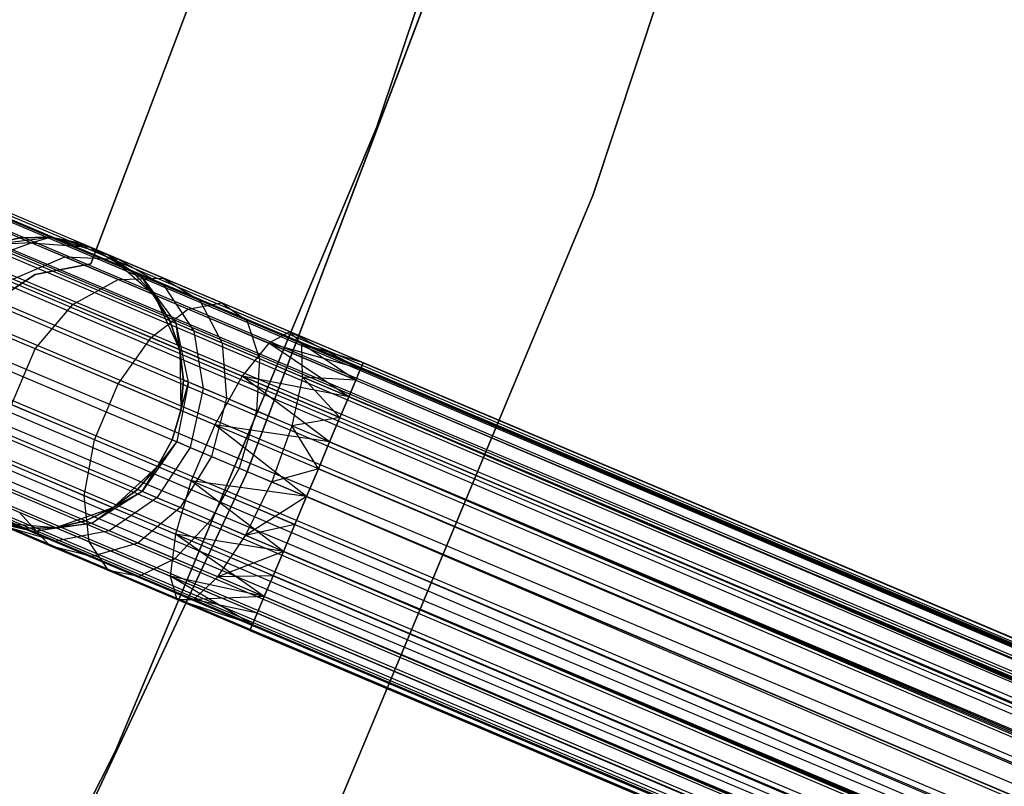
# Model space of a CAD drawing. Extents: x -189 to 189, y -189 to 189.
# Tile 418 of 591: x 55.56 to 62.3, y -26.31 to -21.06. Entities that reach past the tile are written whole.
import ezdxf

# ---------------------------------------------------------------- set-up
doc = ezdxf.new("R2010")
doc.units = 0
doc.header["$LTSCALE"] = 25.4
doc.layers.get('0').update_dxf_attribs({"linetype": 'CONTINUOUS'})

# ---------------------------------------------------------------- blocks, each defined once
blk = doc.blocks.new('CAMELEON-KENAI-C-12244_STL')
at = {"color": 0}
for p, q in [((155.5154, -64.8664, -9), (40.2128, -15.9707, -9.191)), ((155.5154, -64.8664, -9), (40.2128, -15.9707, -9.191)), ((155.5655, -64.7481, -9.3955), (40.2128, -15.9707, -9.809)), ((155.5655, -64.7481, -9.3955), (40.2128, -15.9707, -9.809)), ((155.5486, -64.7881, -9.809), (40.2128, -15.9707, -9.809)), ((155.5486, -64.7881, -9.809), (40.2128, -15.9707, -9.809)), ((155.5655, -64.7481, -9.3955), (40.2298, -15.9307, -9.3955)), ((155.5655, -64.7481, -9.3955), (40.2298, -15.9307, -9.6045)), ((155.5154, -64.8664, -9), (40.2298, -15.9307, -9.3955)), ((155.5154, -64.8664, -9), (40.2298, -15.9307, -9.3955)), ((155.5655, -64.7481, -9.3955), (40.2298, -15.9307, -9.3955)), ((155.5655, -64.7481, -9.3955), (40.2298, -15.9307, -9.6045)), ((40.1797, -16.049, -9), (155.5154, -64.8664, -9)), ((40.1797, -16.049, -9), (155.5154, -64.8664, -9)), ((155.5486, -64.7881, -9.809), (40.1797, -16.049, -10)), ((155.5486, -64.7881, -9.809), (40.1797, -16.049, -10)), ((40.1318, -16.1622, -8.8309), (155.5154, -64.8664, -9)), ((40.1318, -16.1622, -8.8309), (155.5154, -64.8664, -9)), ((40.1318, -16.1622, -8.8309), (155.407, -65.1227, -8.691)), ((40.1318, -16.1622, -8.8309), (155.407, -65.1227, -8.691)), ((155.5486, -64.7881, -9.809), (40.1318, -16.1622, -10.1691)), ((155.5486, -64.7881, -9.809), (40.1318, -16.1622, -10.1691)), ((155.4675, -64.9796, -10.1691), (40.1318, -16.1622, -10.1691)), ((155.4675, -64.9796, -10.1691), (40.1318, -16.1622, -10.1691)), ((40.0713, -16.3052, -8.691), (155.407, -65.1227, -8.691)), ((40.0713, -16.3052, -8.691), (155.407, -65.1227, -8.691)), ((40.0713, -16.3052, -8.691), (155.2589, -65.4725, -8.5219)), ((40.0713, -16.3052, -8.691), (155.2589, -65.4725, -8.5219)), ((155.4675, -64.9796, -10.1691), (40.0713, -16.3052, -10.309)), ((155.4675, -64.9796, -10.1691), (40.0713, -16.3052, -10.309)), ((155.3364, -65.2894, -10.4135), (40.0713, -16.3052, -10.309)), ((155.3364, -65.2894, -10.4135), (40.0713, -16.3052, -10.309)), ((40.0007, -16.472, -8.5864), (155.2589, -65.4725, -8.5219)), ((40.0007, -16.472, -8.5864), (155.2589, -65.4725, -8.5219)), ((155.3364, -65.2894, -10.4135), (40.0007, -16.472, -10.4135)), ((155.3364, -65.2894, -10.4135), (40.0007, -16.472, -10.4135)), ((155.2589, -65.4725, -8.5219), (39.9232, -16.6551, -8.5219)), ((155.2589, -65.4725, -8.5219), (39.9232, -16.6551, -8.5219)), ((39.9232, -16.6551, -10.4781), (155.3364, -65.2894, -10.4135)), ((39.9232, -16.6551, -10.4781), (155.3364, -65.2894, -10.4135)), ((39.8421, -16.8465, -8.5), (155.1779, -65.664, -8.5)), ((39.8421, -16.8465, -8.5), (155.1779, -65.664, -8.5)), ((39.8421, -16.8465, -10.5), (155.1779, -65.664, -10.5)), ((39.8421, -16.8465, -10.5), (155.1779, -65.664, -10.5)), ((39.8421, -16.8465, -10.5), (155.3364, -65.2894, -10.4135)), ((39.8421, -16.8465, -10.5), (155.3364, -65.2894, -10.4135)), ((39.7611, -17.038, -8.5219), (155.0968, -65.8554, -8.5219)), ((39.7611, -17.038, -8.5219), (155.0968, -65.8554, -8.5219)), ((39.7611, -17.038, -8.5219), (154.9487, -66.2053, -8.691)), ((39.7611, -17.038, -8.5219), (154.9487, -66.2053, -8.691)), ((39.7611, -17.038, -10.4781), (155.1779, -65.664, -10.5)), ((39.7611, -17.038, -10.4781), (155.1779, -65.664, -10.5)), ((155.0193, -66.0385, -10.4135), (39.6836, -17.2211, -10.4135)), ((39.6836, -17.2211, -10.4135), (155.1779, -65.664, -10.5)), ((155.0193, -66.0385, -10.4135), (39.6836, -17.2211, -10.4135)), ((39.6836, -17.2211, -8.5864), (154.9487, -66.2053, -8.691)), ((39.6836, -17.2211, -8.5864), (154.9487, -66.2053, -8.691)), ((39.6836, -17.2211, -10.4135), (155.1779, -65.664, -10.5)), ((155.0193, -66.0385, -10.4135), (39.613, -17.3878, -10.309)), ((155.0193, -66.0385, -10.4135), (39.613, -17.3878, -10.309)), ((154.9487, -66.2053, -8.691), (39.613, -17.3878, -8.691)), ((39.613, -17.3878, -8.691), (154.8403, -66.4615, -9)), ((39.613, -17.3878, -8.691), (154.8403, -66.4615, -9)), ((154.9487, -66.2053, -8.691), (39.613, -17.3878, -8.691)), ((59.4724, -17.4038, -167), (58.006, -21.7983, -167)), ((58.006, -21.7983, -168), (59.4724, -17.4038, -168)), ((59.4724, -17.4038, -167), (58.006, -21.7983, -167)), ((58.006, -21.7983, -168), (59.4724, -17.4038, -168)), ((155.0193, -66.0385, -10.4135), (39.5525, -17.5309, -10.1691)), ((155.0193, -66.0385, -10.4135), (39.5525, -17.5309, -10.1691)), ((154.8882, -66.3483, -10.1691), (39.5525, -17.5309, -10.1691)), ((154.8882, -66.3483, -10.1691), (39.5525, -17.5309, -10.1691)), ((39.5525, -17.5309, -8.8309), (154.8403, -66.4615, -9)), ((39.5525, -17.5309, -8.8309), (154.8403, -66.4615, -9)), ((154.8882, -66.3483, -10.1691), (39.5046, -17.6441, -10)), ((154.8882, -66.3483, -10.1691), (39.5046, -17.6441, -10)), ((154.8403, -66.4615, -9), (39.5046, -17.6441, -9)), ((154.8403, -66.4615, -9), (39.5046, -17.6441, -9)), ((154.8882, -66.3483, -10.1691), (39.4714, -17.7224, -9.809)), ((154.8882, -66.3483, -10.1691), (39.4714, -17.7224, -9.809)), ((154.8072, -66.5398, -9.809), (39.4714, -17.7224, -9.809)), ((154.8072, -66.5398, -9.809), (39.4714, -17.7224, -9.809)), ((154.7902, -66.5798, -9.3955), (39.4714, -17.7224, -9.191)), ((154.7902, -66.5798, -9.3955), (39.4714, -17.7224, -9.191)), ((154.8403, -66.4615, -9), (39.4714, -17.7224, -9.191)), ((154.8403, -66.4615, -9), (39.4714, -17.7224, -9.191)), ((154.8072, -66.5398, -9.809), (39.4545, -17.7624, -9.6045)), ((154.8072, -66.5398, -9.809), (39.4545, -17.7624, -9.3955)), ((154.8072, -66.5398, -9.809), (39.4545, -17.7624, -9.6045)), ((154.8072, -66.5398, -9.809), (39.4545, -17.7624, -9.3955)), ((154.7902, -66.5798, -9.3955), (39.4545, -17.7624, -9.3955)), ((154.7902, -66.5798, -9.3955), (39.4545, -17.7624, -9.3955)), ((59.4848, -22.2692, -160.5), (60.9822, -17.7628, -160.5)), ((60.9822, -17.7628, -170), (59.4848, -22.2692, -170)), ((59.4848, -22.2692, -160.5), (60.9822, -17.7628, -160.5)), ((60.9822, -17.7628, -170), (59.4848, -22.2692, -170)), ((58.7724, -19.7954, -160.5), (57.1075, -24.1825, -160.5)), ((57.1075, -24.1825, -170), (58.7724, -19.7954, -170)), ((57.1075, -24.1825, -170), (58.7724, -19.7954, -170)), ((58.7724, -19.7954, -160.5), (57.1075, -24.1825, -160.5)), ((57.0396, -20.1162, -165), (56.0466, -22.7367, -165)), ((56.0466, -22.7367, -167), (57.0396, -20.1162, -167)), ((56.0466, -22.7367, -167), (57.0396, -20.1162, -167)), ((57.0396, -20.1162, -165), (56.0466, -22.7367, -165)), ((58.006, -21.7983, -167), (56.2153, -26.071, -167)), ((56.2153, -26.071, -168), (58.006, -21.7983, -168)), ((58.006, -21.7983, -167), (56.2153, -26.071, -167)), ((56.2153, -26.071, -168), (58.006, -21.7983, -168)), ((58.006, -21.7983, -167), (58.006, -21.7983, -168)), ((58.006, -21.7983, -167), (58.006, -21.7983, -168)), ((57.6548, -26.6511, -160.5), (59.4848, -22.2692, -160.5)), ((59.4848, -22.2692, -170), (57.6548, -26.6511, -170)), ((57.6548, -26.6511, -160.5), (59.4848, -22.2692, -160.5)), ((59.4848, -22.2692, -170), (57.6548, -26.6511, -170)), ((59.4848, -22.2692, -160.5), (59.4848, -22.2692, -170)), ((59.4848, -22.2692, -160.5), (59.4848, -22.2692, -170)), ((55.2539, -22.7315, -160.773), (55.6373, -22.5916, -160.853)), ((55.2539, -22.7315, -160.773), (55.6373, -22.5916, -160.853)), ((55.3552, -22.6057, -167), (55.7678, -22.5546, -167)), ((55.3552, -22.6057, -167), (55.7678, -22.5546, -167)), ((55.5588, -22.5584, -161.5), (55.3552, -22.6057, -161.5)), ((55.3552, -22.6057, -167), (55.5588, -22.5584, -161.5)), ((55.5588, -22.5584, -161.5), (55.3552, -22.6057, -161.5)), ((55.3552, -22.6057, -167), (55.5588, -22.5584, -161.5)), ((55.6373, -22.5916, -160.853), (55.3552, -22.6057, -161.5)), ((55.6373, -22.5916, -160.853), (55.3552, -22.6057, -161.5)), ((55.7678, -22.5546, -161.5), (55.5588, -22.5584, -161.5)), ((55.5588, -22.5584, -161.5), (55.7678, -22.5546, -167)), ((55.5588, -22.5584, -161.5), (55.7678, -22.5546, -167)), ((55.7678, -22.5546, -161.5), (55.5588, -22.5584, -161.5)), ((55.6373, -22.5916, -160.853), (55.5588, -22.5584, -161.5)), ((55.6373, -22.5916, -160.853), (55.5588, -22.5584, -161.5)), ((55.6373, -22.5916, -160.853), (55.7678, -22.5546, -161.5)), ((55.6373, -22.5916, -160.853), (55.7678, -22.5546, -161.5)), ((55.6373, -22.5916, -160.853), (56.0391, -22.6222, -160.9553)), ((55.8673, -22.689, -160.25), (55.6373, -22.5916, -160.853)), ((55.8673, -22.689, -160.25), (55.6373, -22.5916, -160.853)), ((55.6373, -22.5916, -160.853), (56.0391, -22.6222, -160.9553)), ((55.7678, -22.5546, -167), (56.1656, -22.6757, -167)), ((56.0391, -22.6222, -160.9553), (55.7678, -22.5546, -161.5)), ((56.0391, -22.6222, -160.9553), (55.7678, -22.5546, -161.5)), ((55.9731, -22.5943, -161.5), (55.7678, -22.5546, -161.5)), ((55.7678, -22.5546, -167), (55.9731, -22.5943, -161.5)), ((55.7678, -22.5546, -167), (56.1656, -22.6757, -167)), ((55.7678, -22.5546, -161.5), (55.7678, -22.5546, -167)), ((55.7678, -22.5546, -161.5), (55.7678, -22.5546, -167)), ((55.9731, -22.5943, -161.5), (55.7678, -22.5546, -161.5)), ((55.7678, -22.5546, -167), (55.9731, -22.5943, -161.5)), ((56.0391, -22.6222, -160.9553), (55.9731, -22.5943, -161.5)), ((55.9731, -22.5943, -161.5), (56.1656, -22.6757, -167)), ((56.0391, -22.6222, -160.9553), (55.9731, -22.5943, -161.5)), ((55.9731, -22.5943, -161.5), (56.1656, -22.6757, -167)), ((56.337, -22.7955, -161.5), (56.0391, -22.6222, -160.9553)), ((56.0391, -22.6222, -160.9553), (56.3901, -22.8179, -161.0623)), ((56.337, -22.7955, -161.5), (56.0391, -22.6222, -160.9553)), ((56.1656, -22.6757, -161.5), (56.0391, -22.6222, -160.9553)), ((56.1656, -22.6757, -161.5), (56.0391, -22.6222, -160.9553)), ((56.2328, -22.7042, -160.4477), (56.0391, -22.6222, -160.9553)), ((56.2328, -22.7042, -160.4477), (56.0391, -22.6222, -160.9553)), ((56.0391, -22.6222, -160.9553), (56.3901, -22.8179, -161.0623)), ((55.5124, -22.8409, -160.0955), (55.8673, -22.689, -160.25)), ((55.5124, -22.8409, -160.0955), (55.8673, -22.689, -160.25)), ((55.8673, -22.689, -160.25), (56.2328, -22.7042, -160.4477)), ((56.2331, -22.8439, -159.7322), (55.8673, -22.689, -160.25)), ((56.2331, -22.8439, -159.7322), (55.8673, -22.689, -160.25)), ((55.8673, -22.689, -160.25), (56.2328, -22.7042, -160.4477)), ((56.1656, -22.6757, -167), (56.4797, -22.9482, -167)), ((56.337, -22.7955, -161.5), (56.1656, -22.6757, -161.5)), ((56.1656, -22.6757, -161.5), (56.1656, -22.6757, -167)), ((56.1656, -22.6757, -167), (56.337, -22.7955, -161.5)), ((56.1656, -22.6757, -167), (56.4797, -22.9482, -167)), ((56.1656, -22.6757, -161.5), (56.1656, -22.6757, -167)), ((56.337, -22.7955, -161.5), (56.1656, -22.6757, -161.5)), ((56.1656, -22.6757, -167), (56.337, -22.7955, -161.5)), ((56.2328, -22.7042, -160.4477), (56.5456, -22.8838, -160.6545)), ((56.5408, -22.8345, -160.0119), (56.2328, -22.7042, -160.4477)), ((56.5408, -22.8345, -160.0119), (56.2328, -22.7042, -160.4477)), ((56.2328, -22.7042, -160.4477), (56.5456, -22.8838, -160.6545)), ((56.0466, -22.7367, -165), (55.664, -22.8102, -165)), ((55.664, -22.8102, -167), (56.0466, -22.7367, -167)), ((55.664, -22.8102, -167), (56.0466, -22.7367, -167)), ((56.0466, -22.7367, -165), (55.664, -22.8102, -165)), ((56.0466, -22.7367, -165), (56.0466, -22.7367, -167)), ((56.0466, -22.7367, -165), (56.0466, -22.7367, -167)), ((56.4797, -22.9482, -161.5), (56.337, -22.7955, -161.5)), ((56.337, -22.7955, -161.5), (56.3901, -22.8179, -161.0623)), ((56.337, -22.7955, -161.5), (56.3901, -22.8179, -161.0623)), ((56.337, -22.7955, -161.5), (56.4797, -22.9482, -167)), ((56.337, -22.7955, -161.5), (56.4797, -22.9482, -167)), ((56.4797, -22.9482, -161.5), (56.337, -22.7955, -161.5)), ((55.664, -22.8102, -165), (55.3386, -23.0244, -165)), ((55.3386, -23.0244, -167), (55.664, -22.8102, -167)), ((55.3386, -23.0244, -167), (55.664, -22.8102, -167)), ((55.664, -22.8102, -165), (55.3386, -23.0244, -165)), ((55.9235, -23.0149, -159.5137), (55.5124, -22.8409, -160.0955)), ((55.9235, -23.0149, -159.5137), (55.5124, -22.8409, -160.0955)), ((55.664, -22.8102, -165), (55.664, -22.8102, -167)), ((55.664, -22.8102, -165), (55.664, -22.8102, -167)), ((55.9235, -23.0149, -159.5137), (56.2331, -22.8439, -159.7322)), ((55.9235, -23.0149, -159.5137), (56.2331, -22.8439, -159.7322)), ((56.2331, -22.8439, -159.7322), (56.5408, -22.8345, -160.0119)), ((56.2331, -22.8439, -159.7322), (56.5408, -22.8345, -160.0119)), ((56.71, -23.0457, -159.3349), (56.2331, -22.8439, -159.7322)), ((56.71, -23.0457, -159.3349), (56.2331, -22.8439, -159.7322)), ((56.3901, -22.8179, -161.0623), (56.6294, -23.145, -161.1555)), ((56.5876, -23.1273, -161.5), (56.3901, -22.8179, -161.0623)), ((56.4797, -22.9482, -161.5), (56.3901, -22.8179, -161.0623)), ((56.5876, -23.1273, -161.5), (56.3901, -22.8179, -161.0623)), ((56.4797, -22.9482, -161.5), (56.3901, -22.8179, -161.0623)), ((56.5456, -22.8838, -160.6545), (56.3901, -22.8179, -161.0623)), ((56.5456, -22.8838, -160.6545), (56.3901, -22.8179, -161.0623)), ((56.3901, -22.8179, -161.0623), (56.6294, -23.145, -161.1555)), ((56.5408, -22.8345, -160.0119), (56.7931, -22.9885, -160.3043)), ((56.9421, -23.0044, -159.6774), (56.5408, -22.8345, -160.0119)), ((56.9421, -23.0044, -159.6774), (56.5408, -22.8345, -160.0119)), ((56.5408, -22.8345, -160.0119), (56.7931, -22.9885, -160.3043)), ((56.5456, -22.8838, -160.6545), (56.7518, -23.1968, -160.8346)), ((56.7931, -22.9885, -160.3043), (56.5456, -22.8838, -160.6545)), ((56.7931, -22.9885, -160.3043), (56.5456, -22.8838, -160.6545)), ((56.5456, -22.8838, -160.6545), (56.7518, -23.1968, -160.8346)), ((56.4797, -22.9482, -167), (56.6559, -23.3249, -167)), ((56.5876, -23.1273, -161.5), (56.4797, -22.9482, -161.5)), ((56.4797, -22.9482, -167), (56.5876, -23.1273, -161.5)), ((56.4797, -22.9482, -167), (56.6559, -23.3249, -167)), ((56.4797, -22.9482, -161.5), (56.4797, -22.9482, -167)), ((56.4797, -22.9482, -161.5), (56.4797, -22.9482, -167)), ((56.5876, -23.1273, -161.5), (56.4797, -22.9482, -161.5)), ((56.4797, -22.9482, -167), (56.5876, -23.1273, -161.5)), ((56.7931, -22.9885, -160.3043), (56.9466, -23.2793, -160.5589)), ((57.1156, -23.125, -160.0356), (56.7931, -22.9885, -160.3043)), ((57.1156, -23.125, -160.0356), (56.7931, -22.9885, -160.3043)), ((56.7931, -22.9885, -160.3043), (56.9466, -23.2793, -160.5589)), ((55.6653, -23.3181, -159.3941), (55.9235, -23.0149, -159.5137)), ((55.6653, -23.3181, -159.3941), (55.9235, -23.0149, -159.5137)), ((56.4592, -23.2417, -159.0673), (55.9235, -23.0149, -159.5137)), ((56.4592, -23.2417, -159.0673), (55.9235, -23.0149, -159.5137)), ((56.4592, -23.2417, -159.0673), (56.71, -23.0457, -159.3349)), ((56.4592, -23.2417, -159.0673), (56.71, -23.0457, -159.3349)), ((56.71, -23.0457, -159.3349), (56.9421, -23.0044, -159.6774)), ((56.71, -23.0457, -159.3349), (56.9421, -23.0044, -159.6774)), ((57.2652, -23.2807, -159.0852), (56.71, -23.0457, -159.3349)), ((57.2652, -23.2807, -159.0852), (56.71, -23.0457, -159.3349)), ((56.9421, -23.0044, -159.6774), (57.1156, -23.125, -160.0356)), ((57.4096, -23.2023, -159.4672), (56.9421, -23.0044, -159.6774)), ((57.4096, -23.2023, -159.4672), (56.9421, -23.0044, -159.6774)), ((56.9421, -23.0044, -159.6774), (57.1156, -23.125, -160.0356)), ((55.6653, -23.3181, -159.3941), (55.2294, -23.1336, -160.0109)), ((55.6653, -23.3181, -159.3941), (55.2294, -23.1336, -160.0109)), ((56.6294, -23.145, -161.1555), (56.5876, -23.1273, -161.5)), ((56.6559, -23.3249, -161.5), (56.5876, -23.1273, -161.5)), ((56.6294, -23.145, -161.1555), (56.5876, -23.1273, -161.5)), ((56.5876, -23.1273, -161.5), (56.6559, -23.3249, -167)), ((56.5876, -23.1273, -161.5), (56.6559, -23.3249, -167)), ((56.6559, -23.3249, -161.5), (56.5876, -23.1273, -161.5)), ((57.1156, -23.125, -160.0356), (57.2004, -23.3867, -160.3474)), ((57.4912, -23.284, -159.8666), (57.1156, -23.125, -160.0356)), ((57.4912, -23.284, -159.8666), (57.1156, -23.125, -160.0356)), ((57.1156, -23.125, -160.0356), (57.2004, -23.3867, -160.3474)), ((56.7518, -23.1968, -160.8346), (56.6294, -23.145, -161.1555)), ((56.7518, -23.1968, -160.8346), (56.6294, -23.145, -161.1555)), ((56.7156, -23.5468, -161.2188), (56.6294, -23.145, -161.1555)), ((56.6815, -23.5324, -161.5), (56.6294, -23.145, -161.1555)), ((56.7156, -23.5468, -161.2188), (56.6294, -23.145, -161.1555)), ((56.6815, -23.5324, -161.5), (56.6294, -23.145, -161.1555)), ((56.6559, -23.3249, -161.5), (56.6294, -23.145, -161.1555)), ((56.6559, -23.3249, -161.5), (56.6294, -23.145, -161.1555)), ((56.7518, -23.1968, -160.8346), (56.8156, -23.5891, -160.9568)), ((56.9466, -23.2793, -160.5589), (56.7518, -23.1968, -160.8346)), ((56.9466, -23.2793, -160.5589), (56.7518, -23.1968, -160.8346)), ((56.7518, -23.1968, -160.8346), (56.8156, -23.5891, -160.9568)), ((57.4096, -23.2023, -159.4672), (57.2652, -23.2807, -159.0852)), ((57.4096, -23.2023, -159.4672), (57.2652, -23.2807, -159.0852)), ((57.9112, -23.4146, -159.6045), (57.4096, -23.2023, -159.4672)), ((57.9112, -23.4146, -159.3955), (57.4096, -23.2023, -159.4672)), ((57.8942, -23.4546, -159.191), (57.4096, -23.2023, -159.4672)), ((57.9112, -23.4146, -159.3955), (57.4096, -23.2023, -159.4672)), ((57.8942, -23.4546, -159.191), (57.4096, -23.2023, -159.4672)), ((57.9112, -23.4146, -159.6045), (57.4096, -23.2023, -159.4672)), ((57.4912, -23.284, -159.8666), (57.4096, -23.2023, -159.4672)), ((57.4912, -23.284, -159.8666), (57.4096, -23.2023, -159.4672)), ((56.2333, -23.5585, -158.9209), (56.4592, -23.2417, -159.0673)), ((56.2333, -23.5585, -158.9209), (56.4592, -23.2417, -159.0673)), ((57.0831, -23.5058, -158.7867), (56.4592, -23.2417, -159.0673)), ((57.0831, -23.5058, -158.7867), (56.4592, -23.2417, -159.0673)), ((55.5032, -23.7011, -159.3941), (55.6653, -23.3181, -159.3941)), ((55.5032, -23.7011, -159.3941), (55.6653, -23.3181, -159.3941)), ((56.2333, -23.5585, -158.9209), (55.6653, -23.3181, -159.3941)), ((56.2333, -23.5585, -158.9209), (55.6653, -23.3181, -159.3941)), ((56.6559, -23.3249, -167), (56.6635, -23.7407, -167)), ((56.6815, -23.5324, -161.5), (56.6559, -23.3249, -161.5)), ((56.6559, -23.3249, -167), (56.6815, -23.5324, -161.5)), ((56.6559, -23.3249, -167), (56.6635, -23.7407, -167)), ((56.6559, -23.3249, -161.5), (56.6559, -23.3249, -167)), ((56.6559, -23.3249, -161.5), (56.6559, -23.3249, -167)), ((56.6815, -23.5324, -161.5), (56.6559, -23.3249, -161.5)), ((56.6559, -23.3249, -167), (56.6815, -23.5324, -161.5)), ((56.9466, -23.2793, -160.5589), (56.9746, -23.6564, -160.7318)), ((57.2004, -23.3867, -160.3474), (56.9466, -23.2793, -160.5589)), ((57.2004, -23.3867, -160.3474), (56.9466, -23.2793, -160.5589)), ((56.9466, -23.2793, -160.5589), (56.9746, -23.6564, -160.7318)), ((57.2652, -23.2807, -159.0852), (57.0831, -23.5058, -158.7867)), ((57.2652, -23.2807, -159.0852), (57.0831, -23.5058, -158.7867)), ((57.8132, -23.6461, -158.8309), (57.2652, -23.2807, -159.0852)), ((57.8611, -23.5329, -159), (57.2652, -23.2807, -159.0852)), ((57.8132, -23.6461, -158.8309), (57.2652, -23.2807, -159.0852)), ((57.8611, -23.5329, -159), (57.2652, -23.2807, -159.0852)), ((57.8942, -23.4546, -159.191), (57.2652, -23.2807, -159.0852)), ((57.8942, -23.4546, -159.191), (57.2652, -23.2807, -159.0852)), ((57.9112, -23.4146, -159.6045), (57.4912, -23.284, -159.8666)), ((57.8942, -23.4546, -159.809), (57.4912, -23.284, -159.8666)), ((57.9112, -23.4146, -159.6045), (57.4912, -23.284, -159.8666)), ((57.8942, -23.4546, -159.809), (57.4912, -23.284, -159.8666)), ((57.8611, -23.5329, -160), (57.4912, -23.284, -159.8666)), ((57.8611, -23.5329, -160), (57.4912, -23.284, -159.8666)), ((57.496, -23.5118, -160.2145), (57.4912, -23.284, -159.8666)), ((57.496, -23.5118, -160.2145), (57.4912, -23.284, -159.8666)), ((57.2004, -23.3867, -160.3474), (57.1818, -23.7441, -160.5591)), ((57.2004, -23.3867, -160.3474), (57.1818, -23.7441, -160.5591)), ((57.496, -23.5118, -160.2145), (57.2004, -23.3867, -160.3474)), ((57.496, -23.5118, -160.2145), (57.2004, -23.3867, -160.3474)), ((57.8611, -23.5329, -160), (57.8942, -23.4546, -159.809)), ((57.8942, -23.4546, -159.191), (57.8611, -23.5329, -159)), ((57.8942, -23.4546, -159.191), (57.8611, -23.5329, -159)), ((57.8611, -23.5329, -160), (57.8942, -23.4546, -159.809)), ((57.8942, -23.4546, -159.809), (57.9112, -23.4146, -159.6045)), ((57.9112, -23.4146, -159.3955), (57.8942, -23.4546, -159.191)), ((57.9112, -23.4146, -159.3955), (57.8942, -23.4546, -159.191)), ((57.8942, -23.4546, -159.809), (57.9112, -23.4146, -159.6045)), ((57.8942, -23.4546, -159.809), (148.4319, -61.8682, -160)), ((57.8942, -23.4546, -159.809), (148.4319, -61.8682, -160)), ((57.8942, -23.4546, -159.809), (148.482, -61.7499, -159.6045)), ((57.8942, -23.4546, -159.809), (148.482, -61.7499, -159.6045)), ((57.8942, -23.4546, -159.191), (148.465, -61.7899, -159.191)), ((57.8942, -23.4546, -159.191), (148.465, -61.7899, -159.191)), ((57.8942, -23.4546, -159.191), (148.384, -61.9814, -158.8309)), ((57.8942, -23.4546, -159.191), (148.384, -61.9814, -158.8309)), ((57.9112, -23.4146, -159.6045), (148.482, -61.7499, -159.6045)), ((57.9112, -23.4146, -159.6045), (148.482, -61.7499, -159.6045)), ((57.9112, -23.4146, -159.6045), (148.465, -61.7899, -159.191)), ((57.9112, -23.4146, -159.6045), (148.465, -61.7899, -159.191)), ((57.9112, -23.4146, -159.3955), (148.465, -61.7899, -159.191)), ((57.9112, -23.4146, -159.3955), (148.465, -61.7899, -159.191)), ((56.6635, -23.7407, -161.5), (56.6815, -23.5324, -161.5)), ((56.6815, -23.5324, -161.5), (56.6635, -23.7407, -167)), ((56.6815, -23.5324, -161.5), (56.6635, -23.7407, -167)), ((56.6635, -23.7407, -161.5), (56.6815, -23.5324, -161.5)), ((56.6815, -23.5324, -161.5), (56.7156, -23.5468, -161.2188)), ((56.6815, -23.5324, -161.5), (56.7156, -23.5468, -161.2188)), ((57.0831, -23.5058, -158.7867), (56.8947, -23.8385, -158.6233)), ((57.0831, -23.5058, -158.7867), (56.8947, -23.8385, -158.6233)), ((57.6821, -23.9559, -158.5865), (57.0831, -23.5058, -158.7867)), ((57.7526, -23.7891, -158.691), (57.0831, -23.5058, -158.7867)), ((57.6821, -23.9559, -158.5865), (57.0831, -23.5058, -158.7867)), ((57.7526, -23.7891, -158.691), (57.0831, -23.5058, -158.7867)), ((57.8132, -23.6461, -158.8309), (57.0831, -23.5058, -158.7867)), ((57.8132, -23.6461, -158.8309), (57.0831, -23.5058, -158.7867)), ((57.496, -23.5118, -160.2145), (57.4231, -23.8463, -160.4506)), ((57.496, -23.5118, -160.2145), (57.4231, -23.8463, -160.4506)), ((57.8611, -23.5329, -160), (57.496, -23.5118, -160.2145)), ((57.8132, -23.6461, -160.1691), (57.496, -23.5118, -160.2145)), ((57.8611, -23.5329, -160), (57.496, -23.5118, -160.2145)), ((57.8132, -23.6461, -160.1691), (57.496, -23.5118, -160.2145)), ((57.7526, -23.7891, -160.309), (57.496, -23.5118, -160.2145)), ((57.7526, -23.7891, -160.309), (57.496, -23.5118, -160.2145)), ((57.8132, -23.6461, -160.1691), (57.8611, -23.5329, -160)), ((57.8611, -23.5329, -159), (57.8132, -23.6461, -158.8309)), ((57.8611, -23.5329, -159), (57.8132, -23.6461, -158.8309)), ((57.8132, -23.6461, -160.1691), (57.8611, -23.5329, -160)), ((57.8611, -23.5329, -160), (148.4319, -61.8682, -160)), ((57.8611, -23.5329, -160), (148.4319, -61.8682, -160)), ((57.8611, -23.5329, -159), (148.384, -61.9814, -158.8309)), ((57.8611, -23.5329, -159), (148.384, -61.9814, -158.8309)), ((56.0712, -23.9415, -158.9209), (56.2333, -23.5585, -158.9209)), ((56.0712, -23.9415, -158.9209), (56.2333, -23.5585, -158.9209)), ((56.8947, -23.8385, -158.6233), (56.2333, -23.5585, -158.9209)), ((56.8947, -23.8385, -158.6233), (56.2333, -23.5585, -158.9209)), ((56.7156, -23.5468, -161.2188), (56.6026, -23.9406, -161.5)), ((56.7156, -23.5468, -161.2188), (56.6026, -23.9406, -161.5)), ((56.7156, -23.5468, -161.2188), (56.634, -23.9539, -161.2412)), ((56.7156, -23.5468, -161.2188), (56.634, -23.9539, -161.2412)), ((56.6635, -23.7407, -161.5), (56.7156, -23.5468, -161.2188)), ((56.6635, -23.7407, -161.5), (56.7156, -23.5468, -161.2188)), ((56.8156, -23.5891, -160.9568), (56.7156, -23.5468, -161.2188)), ((56.8156, -23.5891, -160.9568), (56.7156, -23.5468, -161.2188)), ((56.8156, -23.5891, -160.9568), (56.726, -23.9929, -161)), ((56.8156, -23.5891, -160.9568), (56.726, -23.9929, -161)), ((56.9746, -23.6564, -160.7318), (56.8156, -23.5891, -160.9568)), ((56.9746, -23.6564, -160.7318), (56.8156, -23.5891, -160.9568)), ((56.9746, -23.6564, -160.7318), (56.8723, -24.0548, -160.7929)), ((56.9746, -23.6564, -160.7318), (56.8723, -24.0548, -160.7929)), ((57.1818, -23.7441, -160.5591), (56.9746, -23.6564, -160.7318)), ((57.1818, -23.7441, -160.5591), (56.9746, -23.6564, -160.7318)), ((57.7526, -23.7891, -160.309), (57.8132, -23.6461, -160.1691)), ((57.8132, -23.6461, -158.8309), (57.7526, -23.7891, -158.691)), ((57.8132, -23.6461, -158.8309), (57.7526, -23.7891, -158.691)), ((57.7526, -23.7891, -160.309), (57.8132, -23.6461, -160.1691)), ((57.8132, -23.6461, -160.1691), (148.3234, -62.1245, -160.309)), ((57.8132, -23.6461, -160.1691), (148.3234, -62.1245, -160.309)), ((57.8132, -23.6461, -160.1691), (148.4319, -61.8682, -160)), ((57.8132, -23.6461, -160.1691), (148.4319, -61.8682, -160)), ((57.8132, -23.6461, -158.8309), (148.384, -61.9814, -158.8309)), ((57.8132, -23.6461, -158.8309), (148.384, -61.9814, -158.8309)), ((57.8132, -23.6461, -158.8309), (148.2529, -62.2912, -158.5865)), ((57.8132, -23.6461, -158.8309), (148.2529, -62.2912, -158.5865)), ((56.0712, -23.9415, -158.9209), (55.5032, -23.7011, -159.3941)), ((56.0712, -23.9415, -158.9209), (55.5032, -23.7011, -159.3941)), ((56.6635, -23.7407, -167), (56.6026, -23.9406, -167)), ((56.6026, -23.9406, -161.5), (56.6635, -23.7407, -161.5)), ((56.6026, -23.9406, -161.5), (56.6635, -23.7407, -161.5)), ((56.6635, -23.7407, -167), (56.6026, -23.9406, -167)), ((56.6635, -23.7407, -161.5), (56.6635, -23.7407, -167)), ((56.6635, -23.7407, -161.5), (56.6635, -23.7407, -167)), ((57.1818, -23.7441, -160.5591), (57.0631, -24.1355, -160.634)), ((57.1818, -23.7441, -160.5591), (57.0631, -24.1355, -160.634)), ((57.4231, -23.8463, -160.4506), (57.1818, -23.7441, -160.5591)), ((57.4231, -23.8463, -160.4506), (57.1818, -23.7441, -160.5591)), ((57.7526, -23.7891, -160.309), (57.4231, -23.8463, -160.4506)), ((57.7526, -23.7891, -160.309), (57.4231, -23.8463, -160.4506)), ((57.6821, -23.9559, -160.4135), (57.7526, -23.7891, -160.309)), ((57.7526, -23.7891, -158.691), (57.6821, -23.9559, -158.5865)), ((57.7526, -23.7891, -158.691), (57.6821, -23.9559, -158.5865)), ((57.6821, -23.9559, -160.4135), (57.7526, -23.7891, -160.309)), ((57.7526, -23.7891, -160.309), (148.3234, -62.1245, -160.309)), ((57.7526, -23.7891, -160.309), (148.3234, -62.1245, -160.309)), ((57.7526, -23.7891, -158.691), (148.2529, -62.2912, -158.5865)), ((57.7526, -23.7891, -158.691), (148.2529, -62.2912, -158.5865)), ((56.8947, -23.8385, -158.6233), (56.7327, -24.2215, -158.6233)), ((56.8947, -23.8385, -158.6233), (56.7327, -24.2215, -158.6233)), ((57.5235, -24.3304, -158.5), (56.8947, -23.8385, -158.6233)), ((57.6046, -24.139, -158.5219), (56.8947, -23.8385, -158.6233)), ((57.5235, -24.3304, -158.5), (56.8947, -23.8385, -158.6233)), ((57.6046, -24.139, -158.5219), (56.8947, -23.8385, -158.6233)), ((57.6821, -23.9559, -158.5865), (56.8947, -23.8385, -158.6233)), ((57.6821, -23.9559, -158.5865), (56.8947, -23.8385, -158.6233)), ((57.4231, -23.8463, -160.4506), (57.2852, -24.2295, -160.5341)), ((57.4231, -23.8463, -160.4506), (57.2852, -24.2295, -160.5341)), ((57.6821, -23.9559, -160.4135), (57.4231, -23.8463, -160.4506)), ((57.6821, -23.9559, -160.4135), (57.4231, -23.8463, -160.4506)), ((57.6046, -24.139, -160.4781), (57.4231, -23.8463, -160.4506)), ((57.6046, -24.139, -160.4781), (57.4231, -23.8463, -160.4506)), ((56.001, -24.3243, -159.0673), (56.0712, -23.9415, -158.9209)), ((56.001, -24.3243, -159.0673), (56.0712, -23.9415, -158.9209)), ((56.7327, -24.2215, -158.6233), (56.0712, -23.9415, -158.9209)), ((56.7327, -24.2215, -158.6233), (56.0712, -23.9415, -158.9209)), ((56.6026, -23.9406, -167), (56.5015, -24.1236, -167)), ((56.5015, -24.1236, -161.5), (56.6026, -23.9406, -161.5)), ((56.5015, -24.1236, -161.5), (56.6026, -23.9406, -161.5)), ((56.6026, -23.9406, -167), (56.5015, -24.1236, -167)), ((56.6026, -23.9406, -161.5), (56.634, -23.9539, -161.2412)), ((56.6026, -23.9406, -161.5), (56.634, -23.9539, -161.2412)), ((56.6026, -23.9406, -161.5), (56.6026, -23.9406, -167)), ((56.6026, -23.9406, -161.5), (56.6026, -23.9406, -167)), ((56.634, -23.9539, -161.2412), (56.3986, -24.2959, -161.2188)), ((56.634, -23.9539, -161.2412), (56.3986, -24.2959, -161.2188)), ((56.726, -23.9929, -161), (56.4985, -24.3382, -160.9568)), ((56.726, -23.9929, -161), (56.4985, -24.3382, -160.9568)), ((56.634, -23.9539, -161.2412), (56.5015, -24.1236, -161.5)), ((56.634, -23.9539, -161.2412), (56.5015, -24.1236, -161.5)), ((56.634, -23.9539, -161.2412), (56.726, -23.9929, -161)), ((56.634, -23.9539, -161.2412), (56.726, -23.9929, -161)), ((56.726, -23.9929, -161), (56.8723, -24.0548, -160.7929)), ((56.726, -23.9929, -161), (56.8723, -24.0548, -160.7929)), ((57.6046, -24.139, -160.4781), (57.6821, -23.9559, -160.4135)), ((57.6821, -23.9559, -158.5865), (57.6046, -24.139, -158.5219)), ((57.6821, -23.9559, -158.5865), (57.6046, -24.139, -158.5219)), ((57.6046, -24.139, -160.4781), (57.6821, -23.9559, -160.4135)), ((57.6821, -23.9559, -160.4135), (148.1754, -62.4743, -160.4781)), ((57.6821, -23.9559, -160.4135), (148.1754, -62.4743, -160.4781)), ((57.6821, -23.9559, -160.4135), (148.3234, -62.1245, -160.309)), ((57.6821, -23.9559, -160.4135), (148.3234, -62.1245, -160.309)), ((57.6821, -23.9559, -158.5865), (148.2529, -62.2912, -158.5865)), ((57.6821, -23.9559, -158.5865), (148.2529, -62.2912, -158.5865)), ((57.6821, -23.9559, -158.5865), (148.0943, -62.6658, -158.5)), ((57.6821, -23.9559, -158.5865), (148.0943, -62.6658, -158.5)), ((56.8723, -24.0548, -160.7929), (56.6575, -24.4055, -160.7318)), ((56.8723, -24.0548, -160.7929), (56.6575, -24.4055, -160.7318)), ((56.8723, -24.0548, -160.7929), (57.0631, -24.1355, -160.634)), ((56.8723, -24.0548, -160.7929), (57.0631, -24.1355, -160.634)), ((56.001, -24.3243, -159.0673), (55.4652, -24.0975, -159.5137)), ((56.001, -24.3243, -159.0673), (55.4652, -24.0975, -159.5137)), ((56.5015, -24.1236, -167), (56.1976, -24.4075, -167)), ((56.5015, -24.1236, -167), (56.1976, -24.4075, -167)), ((56.3645, -24.2815, -161.5), (56.5015, -24.1236, -161.5)), ((56.5015, -24.1236, -167), (56.3645, -24.2815, -161.5)), ((56.3645, -24.2815, -161.5), (56.5015, -24.1236, -161.5)), ((56.5015, -24.1236, -167), (56.3645, -24.2815, -161.5)), ((56.3986, -24.2959, -161.2188), (56.5015, -24.1236, -161.5)), ((56.3986, -24.2959, -161.2188), (56.5015, -24.1236, -161.5)), ((56.5015, -24.1236, -161.5), (56.5015, -24.1236, -167)), ((56.5015, -24.1236, -161.5), (56.5015, -24.1236, -167)), ((57.0631, -24.1355, -160.634), (56.8647, -24.4933, -160.5591)), ((57.0631, -24.1355, -160.634), (56.8647, -24.4933, -160.5591)), ((57.0631, -24.1355, -160.634), (57.2852, -24.2295, -160.5341)), ((57.0631, -24.1355, -160.634), (57.2852, -24.2295, -160.5341)), ((57.6046, -24.139, -160.4781), (57.2852, -24.2295, -160.5341)), ((57.6046, -24.139, -160.4781), (57.2852, -24.2295, -160.5341)), ((57.5235, -24.3304, -160.5), (57.6046, -24.139, -160.4781)), ((57.6046, -24.139, -158.5219), (57.5235, -24.3304, -158.5)), ((57.6046, -24.139, -158.5219), (57.5235, -24.3304, -158.5)), ((57.5235, -24.3304, -160.5), (57.6046, -24.139, -160.4781)), ((57.6046, -24.139, -160.4781), (148.1754, -62.4743, -160.4781)), ((57.6046, -24.139, -160.4781), (148.1754, -62.4743, -160.4781)), ((57.6046, -24.139, -158.5219), (148.0943, -62.6658, -158.5)), ((57.6046, -24.139, -158.5219), (148.0943, -62.6658, -158.5)), ((57.1075, -24.1825, -160.5), (55.1156, -28.431, -160.5)), ((55.1156, -28.431, -170), (57.1075, -24.1825, -170)), ((55.1156, -28.431, -170), (57.1075, -24.1825, -170)), ((57.1075, -24.1825, -160.5), (55.1156, -28.431, -160.5)), ((57.1075, -24.1825, -170), (57.1075, -24.1825, -160.5)), ((57.1075, -24.1825, -170), (57.1075, -24.1825, -160.5)), ((56.1976, -24.4075, -161.5), (56.3645, -24.2815, -161.5)), ((56.3645, -24.2815, -161.5), (56.1976, -24.4075, -167)), ((56.3645, -24.2815, -161.5), (56.1976, -24.4075, -167)), ((56.1976, -24.4075, -161.5), (56.3645, -24.2815, -161.5)), ((56.3986, -24.2959, -161.2188), (56.3645, -24.2815, -161.5)), ((56.3986, -24.2959, -161.2188), (56.3645, -24.2815, -161.5)), ((56.7327, -24.2215, -158.6233), (56.6249, -24.5883, -158.7867)), ((56.7327, -24.2215, -158.6233), (56.6249, -24.5883, -158.7867)), ((57.365, -24.705, -158.5865), (56.7327, -24.2215, -158.6233)), ((57.4425, -24.5219, -158.5219), (56.7327, -24.2215, -158.6233)), ((57.365, -24.705, -158.5865), (56.7327, -24.2215, -158.6233)), ((57.4425, -24.5219, -158.5219), (56.7327, -24.2215, -158.6233)), ((57.5235, -24.3304, -158.5), (56.7327, -24.2215, -158.6233)), ((57.5235, -24.3304, -158.5), (56.7327, -24.2215, -158.6233)), ((57.106, -24.5954, -160.4506), (57.2852, -24.2295, -160.5341)), ((57.106, -24.5954, -160.4506), (57.2852, -24.2295, -160.5341)), ((57.2852, -24.2295, -160.5341), (57.5235, -24.3304, -160.5)), ((57.2852, -24.2295, -160.5341), (57.5235, -24.3304, -160.5)), ((56.0348, -24.6407, -159.3349), (56.001, -24.3243, -159.0673)), ((56.6249, -24.5883, -158.7867), (56.001, -24.3243, -159.0673)), ((56.0348, -24.6407, -159.3349), (56.001, -24.3243, -159.0673)), ((56.6249, -24.5883, -158.7867), (56.001, -24.3243, -159.0673)), ((56.3986, -24.2959, -161.2188), (56.05, -24.5137, -161.1555)), ((56.3986, -24.2959, -161.2188), (56.05, -24.5137, -161.1555)), ((56.4985, -24.3382, -160.9568), (56.1725, -24.5655, -160.8346)), ((56.4985, -24.3382, -160.9568), (56.1725, -24.5655, -160.8346)), ((56.3986, -24.2959, -161.2188), (56.1976, -24.4075, -161.5)), ((56.3986, -24.2959, -161.2188), (56.1976, -24.4075, -161.5)), ((56.4985, -24.3382, -160.9568), (56.3986, -24.2959, -161.2188)), ((56.4985, -24.3382, -160.9568), (56.3986, -24.2959, -161.2188)), ((56.6575, -24.4055, -160.7318), (56.4985, -24.3382, -160.9568)), ((56.6575, -24.4055, -160.7318), (56.4985, -24.3382, -160.9568)), ((57.5235, -24.3304, -160.5), (57.106, -24.5954, -160.4506)), ((57.5235, -24.3304, -160.5), (57.106, -24.5954, -160.4506)), ((57.5235, -24.3304, -158.5), (57.4425, -24.5219, -158.5219)), ((57.4425, -24.5219, -160.4781), (57.5235, -24.3304, -160.5)), ((57.4425, -24.5219, -160.4781), (57.5235, -24.3304, -160.5)), ((57.5235, -24.3304, -158.5), (57.4425, -24.5219, -158.5219)), ((148.0943, -62.6658, -158.5), (57.5235, -24.3304, -158.5)), ((57.5235, -24.3304, -158.5), (147.9358, -63.0403, -158.5865)), ((57.5235, -24.3304, -158.5), (147.9358, -63.0403, -158.5865)), ((57.5235, -24.3304, -160.5), (148.0943, -62.6658, -160.5)), ((57.5235, -24.3304, -160.5), (148.0943, -62.6658, -160.5)), ((148.0943, -62.6658, -158.5), (57.5235, -24.3304, -158.5)), ((56.1976, -24.4075, -167), (55.8046, -24.5433, -167)), ((56.1976, -24.4075, -167), (55.8046, -24.5433, -167)), ((56.0083, -24.496, -161.5), (56.1976, -24.4075, -161.5)), ((56.1976, -24.4075, -167), (56.0083, -24.496, -161.5)), ((56.0083, -24.496, -161.5), (56.1976, -24.4075, -161.5)), ((56.1976, -24.4075, -167), (56.0083, -24.496, -161.5)), ((56.05, -24.5137, -161.1555), (56.1976, -24.4075, -161.5)), ((56.05, -24.5137, -161.1555), (56.1976, -24.4075, -161.5)), ((56.1976, -24.4075, -161.5), (56.1976, -24.4075, -167)), ((56.1976, -24.4075, -161.5), (56.1976, -24.4075, -167)), ((56.6575, -24.4055, -160.7318), (56.3672, -24.648, -160.5589)), ((56.6575, -24.4055, -160.7318), (56.3672, -24.648, -160.5589)), ((56.8647, -24.4933, -160.5591), (56.6575, -24.4055, -160.7318)), ((56.8647, -24.4933, -160.5591), (56.6575, -24.4055, -160.7318)), ((55.6486, -24.5696, -161.0623), (55.2638, -24.4539, -160.9553)), ((55.6486, -24.5696, -161.0623), (55.2638, -24.4539, -160.9553)), ((55.7655, -24.6662, -160.0119), (55.558, -24.4389, -159.7322)), ((56.0348, -24.6407, -159.3349), (55.558, -24.4389, -159.7322)), ((55.7655, -24.6662, -160.0119), (55.558, -24.4389, -159.7322)), ((56.0348, -24.6407, -159.3349), (55.558, -24.4389, -159.7322)), ((55.8046, -24.5433, -167), (55.3903, -24.5075, -167)), ((55.6486, -24.5696, -161.0623), (55.3903, -24.5075, -161.5)), ((55.3903, -24.5075, -161.5), (55.5956, -24.5471, -161.5)), ((55.6486, -24.5696, -161.0623), (55.3903, -24.5075, -161.5)), ((55.5956, -24.5471, -161.5), (55.3903, -24.5075, -167)), ((55.8046, -24.5433, -167), (55.3903, -24.5075, -167)), ((55.5956, -24.5471, -161.5), (55.3903, -24.5075, -167)), ((55.3903, -24.5075, -161.5), (55.5956, -24.5471, -161.5)), ((55.8042, -24.6354, -160.6545), (55.4575, -24.5359, -160.4477)), ((55.7655, -24.6662, -160.0119), (55.4575, -24.5359, -160.4477)), ((55.8042, -24.6354, -160.6545), (55.4575, -24.5359, -160.4477)), ((55.7655, -24.6662, -160.0119), (55.4575, -24.5359, -160.4477)), ((55.5956, -24.5471, -161.5), (55.8046, -24.5433, -161.5)), ((55.8046, -24.5433, -167), (55.5956, -24.5471, -161.5)), ((55.5956, -24.5471, -161.5), (55.8046, -24.5433, -161.5)), ((55.8046, -24.5433, -167), (55.5956, -24.5471, -161.5)), ((55.6486, -24.5696, -161.0623), (55.5956, -24.5471, -161.5)), ((55.6486, -24.5696, -161.0623), (55.5956, -24.5471, -161.5)), ((56.05, -24.5137, -161.1555), (55.6486, -24.5696, -161.0623)), ((56.05, -24.5137, -161.1555), (55.6486, -24.5696, -161.0623)), ((55.6486, -24.5696, -161.0623), (55.8046, -24.5433, -161.5)), ((55.6486, -24.5696, -161.0623), (55.8046, -24.5433, -161.5)), ((55.8046, -24.5433, -161.5), (56.0083, -24.496, -161.5)), ((56.0083, -24.496, -161.5), (55.8046, -24.5433, -167)), ((56.0083, -24.496, -161.5), (55.8046, -24.5433, -167)), ((55.8046, -24.5433, -161.5), (56.0083, -24.496, -161.5)), ((56.05, -24.5137, -161.1555), (55.8046, -24.5433, -161.5)), ((56.05, -24.5137, -161.1555), (55.8046, -24.5433, -161.5)), ((55.8046, -24.5433, -161.5), (55.8046, -24.5433, -167)), ((55.8046, -24.5433, -161.5), (55.8046, -24.5433, -167)), ((56.05, -24.5137, -161.1555), (56.0083, -24.496, -161.5)), ((56.05, -24.5137, -161.1555), (56.0083, -24.496, -161.5)), ((56.1725, -24.5655, -160.8346), (56.05, -24.5137, -161.1555)), ((56.1725, -24.5655, -160.8346), (56.05, -24.5137, -161.1555)), ((56.8647, -24.4933, -160.5591), (56.6211, -24.7554, -160.3474)), ((56.8647, -24.4933, -160.5591), (56.6211, -24.7554, -160.3474)), ((57.106, -24.5954, -160.4506), (56.8647, -24.4933, -160.5591)), ((57.106, -24.5954, -160.4506), (56.8647, -24.4933, -160.5591)), ((57.4425, -24.5219, -160.4781), (57.106, -24.5954, -160.4506)), ((57.4425, -24.5219, -160.4781), (57.106, -24.5954, -160.4506)), ((57.4425, -24.5219, -158.5219), (57.365, -24.705, -158.5865)), ((57.365, -24.705, -160.4135), (57.4425, -24.5219, -160.4781)), ((57.365, -24.705, -160.4135), (57.4425, -24.5219, -160.4781)), ((57.4425, -24.5219, -158.5219), (57.365, -24.705, -158.5865)), ((57.4425, -24.5219, -158.5219), (147.9358, -63.0403, -158.5865)), ((57.4425, -24.5219, -158.5219), (147.9358, -63.0403, -158.5865)), ((57.4425, -24.5219, -160.4781), (148.0133, -62.8572, -160.4781)), ((57.4425, -24.5219, -160.4781), (148.0133, -62.8572, -160.4781)), ((55.8042, -24.6354, -160.6545), (55.6486, -24.5696, -161.0623)), ((55.8042, -24.6354, -160.6545), (55.6486, -24.5696, -161.0623)), ((56.1725, -24.5655, -160.8346), (55.8042, -24.6354, -160.6545)), ((56.1725, -24.5655, -160.8346), (55.8042, -24.6354, -160.6545)), ((56.3672, -24.648, -160.5589), (56.1725, -24.5655, -160.8346)), ((56.3672, -24.648, -160.5589), (56.1725, -24.5655, -160.8346)), ((56.6249, -24.5883, -158.7867), (56.5901, -24.8757, -159.0852)), ((56.6249, -24.5883, -158.7867), (56.5901, -24.8757, -159.0852)), ((57.2339, -25.0148, -158.8309), (56.6249, -24.5883, -158.7867)), ((57.2944, -24.8717, -158.691), (56.6249, -24.5883, -158.7867)), ((57.2339, -25.0148, -158.8309), (56.6249, -24.5883, -158.7867)), ((57.2944, -24.8717, -158.691), (56.6249, -24.5883, -158.7867)), ((57.365, -24.705, -158.5865), (56.6249, -24.5883, -158.7867)), ((57.365, -24.705, -158.5865), (56.6249, -24.5883, -158.7867)), ((56.9167, -24.8805, -160.2145), (57.106, -24.5954, -160.4506)), ((56.9167, -24.8805, -160.2145), (57.106, -24.5954, -160.4506)), ((57.365, -24.705, -160.4135), (57.106, -24.5954, -160.4506)), ((57.365, -24.705, -160.4135), (57.106, -24.5954, -160.4506)), ((56.0517, -24.7402, -160.3043), (55.7655, -24.6662, -160.0119)), ((56.1668, -24.8361, -159.6774), (55.7655, -24.6662, -160.0119)), ((56.0517, -24.7402, -160.3043), (55.7655, -24.6662, -160.0119)), ((56.1668, -24.8361, -159.6774), (55.7655, -24.6662, -160.0119)), ((56.0517, -24.7402, -160.3043), (55.8042, -24.6354, -160.6545)), ((56.0517, -24.7402, -160.3043), (55.8042, -24.6354, -160.6545)), ((56.1668, -24.8361, -159.6774), (56.0348, -24.6407, -159.3349)), ((56.5901, -24.8757, -159.0852), (56.0348, -24.6407, -159.3349)), ((56.1668, -24.8361, -159.6774), (56.0348, -24.6407, -159.3349)), ((56.5901, -24.8757, -159.0852), (56.0348, -24.6407, -159.3349)), ((56.3672, -24.648, -160.5589), (56.0517, -24.7402, -160.3043)), ((56.3672, -24.648, -160.5589), (56.0517, -24.7402, -160.3043)), ((56.6211, -24.7554, -160.3474), (56.3672, -24.648, -160.5589)), ((56.6211, -24.7554, -160.3474), (56.3672, -24.648, -160.5589)), ((56.3742, -24.8767, -160.0356), (56.0517, -24.7402, -160.3043)), ((56.3742, -24.8767, -160.0356), (56.0517, -24.7402, -160.3043)), ((56.6211, -24.7554, -160.3474), (56.3742, -24.8767, -160.0356)), ((56.6211, -24.7554, -160.3474), (56.3742, -24.8767, -160.0356)), ((56.9167, -24.8805, -160.2145), (56.6211, -24.7554, -160.3474)), ((56.9167, -24.8805, -160.2145), (56.6211, -24.7554, -160.3474)), ((57.365, -24.705, -160.4135), (56.9167, -24.8805, -160.2145)), ((57.365, -24.705, -160.4135), (56.9167, -24.8805, -160.2145)), ((57.365, -24.705, -158.5865), (57.2944, -24.8717, -158.691)), ((57.2944, -24.8717, -160.309), (57.365, -24.705, -160.4135)), ((57.2944, -24.8717, -160.309), (57.365, -24.705, -160.4135)), ((57.365, -24.705, -158.5865), (57.2944, -24.8717, -158.691)), ((57.365, -24.705, -158.5865), (147.9358, -63.0403, -158.5865)), ((57.365, -24.705, -158.5865), (147.9358, -63.0403, -158.5865)), ((57.365, -24.705, -158.5865), (147.8046, -63.3501, -158.8309)), ((57.365, -24.705, -158.5865), (147.8046, -63.3501, -158.8309)), ((57.365, -24.705, -160.4135), (147.8652, -63.2071, -160.309)), ((57.365, -24.705, -160.4135), (147.8652, -63.2071, -160.309)), ((57.365, -24.705, -160.4135), (148.0133, -62.8572, -160.4781)), ((57.365, -24.705, -160.4135), (148.0133, -62.8572, -160.4781)), ((56.3742, -24.8767, -160.0356), (56.1668, -24.8361, -159.6774)), ((56.6343, -25.034, -159.4672), (56.1668, -24.8361, -159.6774)), ((56.3742, -24.8767, -160.0356), (56.1668, -24.8361, -159.6774)), ((56.6343, -25.034, -159.4672), (56.1668, -24.8361, -159.6774)), ((56.7498, -25.0357, -159.8666), (56.3742, -24.8767, -160.0356)), ((56.7498, -25.0357, -159.8666), (56.3742, -24.8767, -160.0356)), ((57.1528, -25.2063, -159.191), (56.5901, -24.8757, -159.0852)), ((56.5901, -24.8757, -159.0852), (56.6343, -25.034, -159.4672)), ((57.186, -25.128, -159), (56.5901, -24.8757, -159.0852)), ((57.1528, -25.2063, -159.191), (56.5901, -24.8757, -159.0852)), ((57.186, -25.128, -159), (56.5901, -24.8757, -159.0852)), ((57.2339, -25.0148, -158.8309), (56.5901, -24.8757, -159.0852)), ((57.2339, -25.0148, -158.8309), (56.5901, -24.8757, -159.0852)), ((56.5901, -24.8757, -159.0852), (56.6343, -25.034, -159.4672)), ((56.7498, -25.0357, -159.8666), (56.9167, -24.8805, -160.2145)), ((56.7498, -25.0357, -159.8666), (56.9167, -24.8805, -160.2145)), ((57.2944, -24.8717, -160.309), (56.9167, -24.8805, -160.2145)), ((57.2944, -24.8717, -160.309), (56.9167, -24.8805, -160.2145)), ((57.2339, -25.0148, -160.1691), (56.9167, -24.8805, -160.2145)), ((57.2339, -25.0148, -160.1691), (56.9167, -24.8805, -160.2145)), ((57.2944, -24.8717, -158.691), (57.2339, -25.0148, -158.8309)), ((57.2339, -25.0148, -160.1691), (57.2944, -24.8717, -160.309)), ((57.2339, -25.0148, -160.1691), (57.2944, -24.8717, -160.309)), ((57.2944, -24.8717, -158.691), (57.2339, -25.0148, -158.8309)), ((57.2944, -24.8717, -158.691), (147.8046, -63.3501, -158.8309)), ((57.2944, -24.8717, -158.691), (147.8046, -63.3501, -158.8309)), ((57.2944, -24.8717, -160.309), (147.8652, -63.2071, -160.309)), ((57.2944, -24.8717, -160.309), (147.8652, -63.2071, -160.309)), ((57.2339, -25.0148, -160.1691), (56.7498, -25.0357, -159.8666)), ((57.2339, -25.0148, -160.1691), (56.7498, -25.0357, -159.8666)), ((57.2339, -25.0148, -158.8309), (57.186, -25.128, -159)), ((57.186, -25.128, -160), (57.2339, -25.0148, -160.1691)), ((57.186, -25.128, -160), (57.2339, -25.0148, -160.1691)), ((57.2339, -25.0148, -158.8309), (57.186, -25.128, -159)), ((57.2339, -25.0148, -158.8309), (147.8046, -63.3501, -158.8309)), ((57.2339, -25.0148, -158.8309), (147.8046, -63.3501, -158.8309)), ((57.2339, -25.0148, -158.8309), (147.7236, -63.5416, -159.191)), ((57.2339, -25.0148, -158.8309), (147.7236, -63.5416, -159.191)), ((57.2339, -25.0148, -160.1691), (147.7567, -63.4633, -160)), ((57.2339, -25.0148, -160.1691), (147.7567, -63.4633, -160)), ((57.2339, -25.0148, -160.1691), (147.8652, -63.2071, -160.309)), ((57.2339, -25.0148, -160.1691), (147.8652, -63.2071, -160.309)), ((57.1359, -25.2463, -159.3955), (56.6343, -25.034, -159.4672)), ((57.1359, -25.2463, -159.6045), (56.6343, -25.034, -159.4672)), ((57.1528, -25.2063, -159.809), (56.6343, -25.034, -159.4672)), ((56.6343, -25.034, -159.4672), (56.7498, -25.0357, -159.8666)), ((57.1528, -25.2063, -159.809), (56.6343, -25.034, -159.4672)), ((57.1359, -25.2463, -159.6045), (56.6343, -25.034, -159.4672)), ((57.1359, -25.2463, -159.3955), (56.6343, -25.034, -159.4672)), ((57.1528, -25.2063, -159.191), (56.6343, -25.034, -159.4672)), ((57.1528, -25.2063, -159.191), (56.6343, -25.034, -159.4672)), ((56.6343, -25.034, -159.4672), (56.7498, -25.0357, -159.8666)), ((57.186, -25.128, -160), (56.7498, -25.0357, -159.8666)), ((57.186, -25.128, -160), (56.7498, -25.0357, -159.8666)), ((57.1528, -25.2063, -159.809), (56.7498, -25.0357, -159.8666)), ((57.1528, -25.2063, -159.809), (56.7498, -25.0357, -159.8666)), ((57.186, -25.128, -159), (57.1528, -25.2063, -159.191)), ((57.1528, -25.2063, -159.809), (57.186, -25.128, -160)), ((57.1528, -25.2063, -159.809), (57.186, -25.128, -160)), ((57.186, -25.128, -159), (57.1528, -25.2063, -159.191)), ((57.186, -25.128, -159), (147.7236, -63.5416, -159.191)), ((57.186, -25.128, -159), (147.7236, -63.5416, -159.191)), ((57.186, -25.128, -160), (147.7567, -63.4633, -160)), ((57.186, -25.128, -160), (147.7567, -63.4633, -160)), ((57.1528, -25.2063, -159.191), (57.1359, -25.2463, -159.3955)), ((57.1359, -25.2463, -159.6045), (57.1528, -25.2063, -159.809)), ((57.1359, -25.2463, -159.6045), (57.1528, -25.2063, -159.809)), ((57.1528, -25.2063, -159.191), (57.1359, -25.2463, -159.3955)), ((57.1528, -25.2063, -159.191), (147.7236, -63.5416, -159.191)), ((57.1528, -25.2063, -159.191), (147.7236, -63.5416, -159.191)), ((57.1528, -25.2063, -159.191), (147.7067, -63.5816, -159.6045)), ((57.1528, -25.2063, -159.191), (147.7067, -63.5816, -159.6045)), ((57.1528, -25.2063, -159.809), (147.7067, -63.5816, -159.6045)), ((57.1528, -25.2063, -159.809), (147.7067, -63.5816, -159.6045)), ((57.1528, -25.2063, -159.809), (147.7567, -63.4633, -160)), ((57.1528, -25.2063, -159.809), (147.7567, -63.4633, -160)), ((57.1359, -25.2463, -159.3955), (147.7067, -63.5816, -159.6045)), ((57.1359, -25.2463, -159.3955), (147.7067, -63.5816, -159.6045)), ((57.1359, -25.2463, -159.6045), (147.7067, -63.5816, -159.6045)), ((57.1359, -25.2463, -159.6045), (147.7067, -63.5816, -159.6045)), ((56.2153, -26.071, -167), (54.1103, -30.198, -167)), ((54.1103, -30.198, -168), (56.2153, -26.071, -168)), ((56.2153, -26.071, -167), (54.1103, -30.198, -167)), ((54.1103, -30.198, -168), (56.2153, -26.071, -168)), ((56.2153, -26.071, -167), (56.2153, -26.071, -168)), ((56.2153, -26.071, -167), (56.2153, -26.071, -168))]:
    blk.add_line(p, q, dxfattribs=at)

msp = doc.modelspace()

# ---------------------------------------------------------------- block references
at = {"color": 0}
msp.add_blockref('CAMELEON-KENAI-C-12244_STL', (0, 0), dxfattribs=at)

doc.saveas('drawing.dxf')
